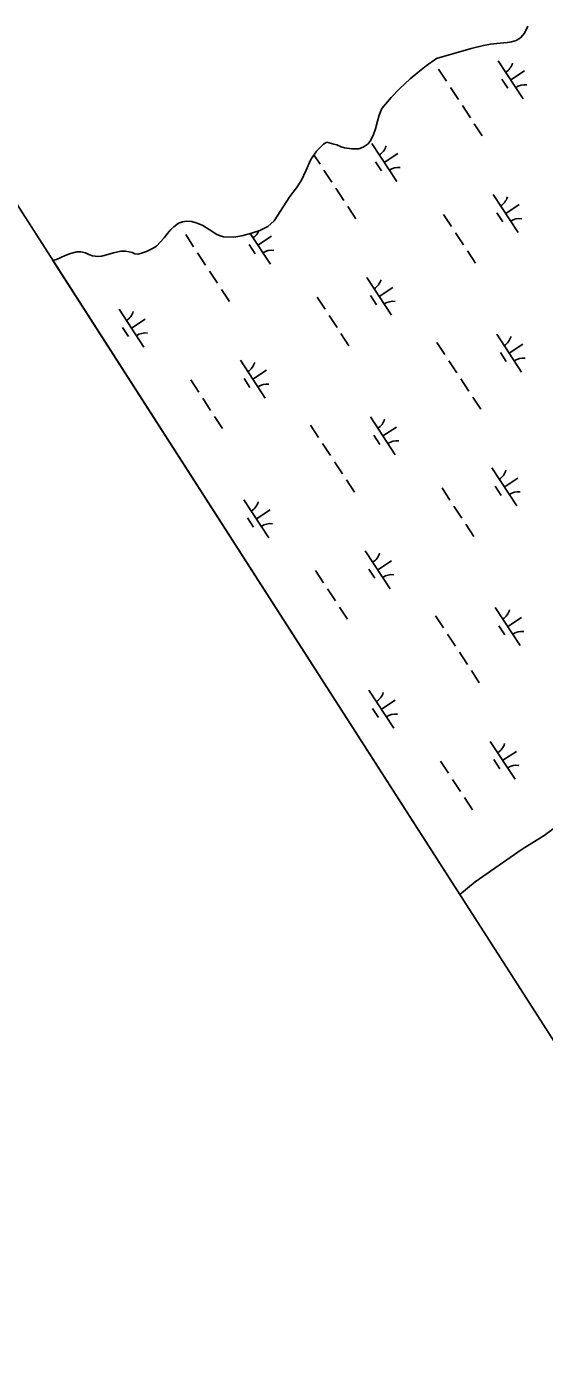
# Model space of a CAD drawing. Extents: x 3945642 to 3966284, y 206476 to 228921.
# Drawn here: x 3950869 to 3951439, y 218632 to 220097 of the extents above; entities that cross this region are included whole.
import ezdxf

# ---------------------------------------------------------------- set-up
doc = ezdxf.new("R2010")
doc.units = 0
for name, color, linetype in [('V-GRID-FRAM', 7, 'Continuous'), ('V-TOPO-SHOR', 7, 'Continuous'), ('V-WETL-SWMP', 7, 'Continuous')]:
    doc.layers.add(name, color=color, linetype=linetype)

msp = doc.modelspace()

# ---------------------------------------------------------------- linework, layer by layer
at = {"layer": 'V-GRID-FRAM'}
msp.add_lwpolyline([(3956475, 226502.1), (3964764.2, 213849), (3957669.1, 209282.6), (3949512, 222000.5), (3956475, 226502.1)], dxfattribs=at)
at = {"layer": 'V-TOPO-SHOR'}
msp.add_lwpolyline([(3951515.1, 219262.1), (3951438.9, 219205.9), (3951414.8, 219190.8), (3951363.1, 219154.7), (3951346.1, 219141)], dxfattribs=at)
at = {"layer": 'V-WETL-SWMP'}
for p, q in [((3951413, 220084.5), (3951417.4, 220089.4)), ((3951417.4, 220089.4), (3951421.1, 220097.2)), ((3951320.4, 220061.7), (3951358.9, 220072.7)), ((3951358.9, 220072.7), (3951372.3, 220076.1)), ((3951372.3, 220076.1), (3951379.9, 220077.3)), ((3951379.9, 220077.3), (3951390.7, 220078.5)), ((3951390.7, 220078.5), (3951398.7, 220079.2)), ((3951398.7, 220079.2), (3951403.2, 220080)), ((3951403.2, 220080), (3951408.3, 220081.4)), ((3951408.3, 220081.4), (3951413, 220084.5)), ((3951309.3, 220053.5), (3951320.4, 220061.7)), ((3951388.5, 220059.1), (3951415.9, 220017.3)), ((3951291.6, 220039.3), (3951300.1, 220046.2)), ((3951300.1, 220046.2), (3951309.3, 220053.5)), ((3951322.7, 220050), (3951331.5, 220036.6)), ((3951402.2, 220038.2), (3951417.3, 220048.1)), ((3951270.7, 220018.7), (3951279.7, 220028.3)), ((3951279.7, 220028.3), (3951291.6, 220039.3)), ((3951335.9, 220029.9), (3951344.7, 220016.5)), ((3951392.5, 220039), (3951399.1, 220028.9)), ((3951260.3, 220006.5), (3951270.7, 220018.7)), ((3951255.5, 219992.5), (3951257.4, 219999.2)), ((3951257.4, 219999.2), (3951260.3, 220006.5)), ((3951349, 220009.8), (3951357.8, 219996.4)), ((3951251.2, 219978), (3951253.3, 219984.2)), ((3951253.3, 219984.2), (3951255.5, 219992.5)), ((3951362.2, 219989.8), (3951371, 219976.4)), ((3951196.2, 219967.3), (3951200, 219969.5)), ((3951200, 219969.5), (3951207.6, 219967.4)), ((3951245.3, 219967.7), (3951248.3, 219971.8)), ((3951248.3, 219971.8), (3951251.2, 219978)), ((3951182.1, 219950.5), (3951188.6, 219959.6)), ((3951185.7, 219955.6), (3951192.4, 219945.4)), ((3951188.6, 219959.6), (3951196.2, 219967.3)), ((3951207.6, 219967.4), (3951210.9, 219966.4)), ((3951210.9, 219966.4), (3951215.7, 219964.5)), ((3951215.7, 219964.5), (3951219.2, 219963.3)), ((3951219.2, 219963.3), (3951227.2, 219962)), ((3951227.2, 219962), (3951235.1, 219962.3)), ((3951235.1, 219962.3), (3951239.7, 219964)), ((3951239.7, 219964), (3951245.3, 219967.7)), ((3951249.4, 219968), (3951276.8, 219926.1)), ((3951263.1, 219947), (3951278.1, 219956.9)), ((3951176.6, 219938.1), (3951182.1, 219950.5)), ((3951253.3, 219947.8), (3951259.9, 219937.8)), ((3951166.5, 219919.3), (3951171.8, 219927.6)), ((3951171.8, 219927.6), (3951176.6, 219938.1)), ((3951196.7, 219938.8), (3951205.5, 219925.4)), ((3951159, 219909.6), (3951166.5, 219919.3)), ((3951209.9, 219918.7), (3951218.7, 219905.3)), ((3951383, 219911.7), (3951410.4, 219869.9)), ((3951141.9, 219882.8), (3951159, 219909.6)), ((3951223.1, 219898.6), (3951231.8, 219885.2)), ((3951396.7, 219890.8), (3951411.7, 219900.7)), ((3951036.4, 219880.2), (3951040.8, 219881.9)), ((3951040.8, 219881.9), (3951045.3, 219882.6)), ((3951045.3, 219882.6), (3951051.3, 219882)), ((3951051.3, 219882), (3951057.2, 219880.2)), ((3951134.9, 219876.8), (3951141.9, 219882.8)), ((3951328.3, 219889.9), (3951337.1, 219876.5)), ((3951386.9, 219891.6), (3951393.5, 219881.6)), ((3951020.8, 219864.2), (3951024.4, 219868.8)), ((3951024.4, 219868.8), (3951028.3, 219873.2)), ((3951028.3, 219873.2), (3951031.5, 219876.4)), ((3951031.5, 219876.4), (3951036.4, 219880.2)), ((3951044.5, 219867.7), (3951053.2, 219854.3)), ((3951057.2, 219880.2), (3951063.4, 219877.8)), ((3951063.4, 219877.8), (3951067.5, 219875.2)), ((3951067.5, 219875.2), (3951073.1, 219871.6)), ((3951073.1, 219871.6), (3951078, 219868.3)), ((3951078, 219868.3), (3951082.3, 219866.3)), ((3951082.3, 219866.3), (3951086.2, 219865.1)), ((3951097.3, 219864.8), (3951106.4, 219866.4)), ((3951106.4, 219866.4), (3951117, 219869.4)), ((3951115.4, 219869), (3951137.7, 219835)), ((3951117, 219869.4), (3951126, 219872.3)), ((3951126, 219872.3), (3951134.9, 219876.8)), ((3951341.4, 219869.8), (3951350.2, 219856.4)), ((3951001.3, 219849.2), (3951008, 219852.4)), ((3951008, 219852.4), (3951012.5, 219854.9)), ((3951012.5, 219854.9), (3951020.8, 219864.2)), ((3951086.2, 219865.1), (3951097.3, 219864.8)), ((3951114.2, 219856.7), (3951120.8, 219846.6)), ((3951124, 219855.9), (3951139, 219865.8)), ((3950898.4, 219839), (3950902.4, 219840.4)), ((3951346.1, 219141), (3950898.4, 219839)), ((3950902.4, 219840.4), (3950911.9, 219844.6)), ((3950911.9, 219844.6), (3950917.6, 219847)), ((3950917.6, 219847), (3950924.8, 219848.8)), ((3950924.8, 219848.8), (3950929.2, 219848.8)), ((3950929.2, 219848.8), (3950934.3, 219847.7)), ((3950934.3, 219847.7), (3950937.9, 219845.9)), ((3950937.9, 219845.9), (3950941.9, 219844.4)), ((3950941.9, 219844.4), (3950947.9, 219843.7)), ((3950947.9, 219843.7), (3950952, 219843.9)), ((3950952, 219843.9), (3950958.9, 219845.8)), ((3950958.9, 219845.8), (3950965.2, 219847.5)), ((3950965.2, 219847.5), (3950973.1, 219849.4)), ((3950973.1, 219849.4), (3950978.2, 219849.6)), ((3950978.2, 219849.6), (3950982.4, 219848.9)), ((3950982.4, 219848.9), (3950985.4, 219847.9)), ((3950985.4, 219847.9), (3950988.4, 219846.7)), ((3950988.4, 219846.7), (3950991.9, 219846.2)), ((3950991.9, 219846.2), (3950996, 219847.2)), ((3950996, 219847.2), (3951001.3, 219849.2)), ((3951057.6, 219847.6), (3951066.4, 219834.2)), ((3951354.6, 219849.7), (3951363.4, 219836.4)), ((3951070.8, 219827.5), (3951079.5, 219814.1)), ((3951243.8, 219820.6), (3951271.2, 219778.8)), ((3951257.5, 219799.7), (3951272.6, 219809.5)), ((3951083.9, 219807.4), (3951092.7, 219794.1)), ((3951189.1, 219798.7), (3951197.9, 219785.4)), ((3951247.8, 219800.5), (3951254.4, 219790.4)), ((3950971.1, 219785.6), (3950998.5, 219743.8)), ((3951202.3, 219778.7), (3951211.1, 219765.3)), ((3950975.1, 219765.5), (3950981.6, 219755.5)), ((3950984.8, 219764.7), (3950999.9, 219774.6)), ((3951215.4, 219758.6), (3951224.2, 219745.2)), ((3951386.9, 219758), (3951414.3, 219716.2)), ((3951321.1, 219748.9), (3951329.9, 219735.5)), ((3951390.9, 219737.9), (3951397.4, 219727.9)), ((3951400.6, 219737.1), (3951415.7, 219747)), ((3951104.7, 219729.4), (3951132.1, 219687.6)), ((3951334.3, 219728.8), (3951343, 219715.4)), ((3951050, 219707.6), (3951058.8, 219694.2)), ((3951108.7, 219709.3), (3951115.2, 219699.3)), ((3951118.4, 219708.5), (3951133.5, 219718.4)), ((3951347.4, 219708.8), (3951356.2, 219695.4)), ((3951063.2, 219687.5), (3951071.9, 219674.1)), ((3951360.6, 219688.7), (3951369.3, 219675.3)), ((3951076.3, 219667.4), (3951085.1, 219654.1)), ((3951247.8, 219666.9), (3951275.2, 219625.1)), ((3951182, 219657.8), (3951190.7, 219644.4)), ((3951251.7, 219646.8), (3951258.3, 219636.7)), ((3951261.5, 219646), (3951276.5, 219655.8)), ((3951195.1, 219637.7), (3951203.9, 219624.3)), ((3951208.3, 219617.6), (3951217.1, 219604.2)), ((3951381.4, 219610.7), (3951408.8, 219568.8)), ((3951221.4, 219597.5), (3951230.2, 219584.1)), ((3951326.7, 219588.8), (3951335.4, 219575.4)), ((3951385.3, 219590.5), (3951391.9, 219580.5)), ((3951395.1, 219589.7), (3951410.1, 219599.6)), ((3951108.6, 219575.7), (3951136, 219533.9)), ((3951122.3, 219554.8), (3951137.4, 219564.7)), ((3951339.8, 219568.7), (3951348.6, 219555.4)), ((3951112.6, 219555.6), (3951119.2, 219545.6)), ((3951353, 219548.7), (3951361.7, 219535.3)), ((3951242.2, 219519.5), (3951269.6, 219477.7)), ((3951255.9, 219498.6), (3951271, 219508.5)), ((3951187.5, 219497.7), (3951196.3, 219484.3)), ((3951246.2, 219499.4), (3951252.8, 219489.3)), ((3951200.7, 219477.6), (3951209.4, 219464.2)), ((3951213.8, 219457.5), (3951222.6, 219444.1)), ((3951385.3, 219457), (3951412.7, 219415.1)), ((3951319.5, 219447.8), (3951328.3, 219434.5)), ((3951399, 219436.1), (3951414.1, 219445.9)), ((3951332.7, 219427.8), (3951341.4, 219414.4)), ((3951389.3, 219436.8), (3951395.8, 219426.8)), ((3951345.8, 219407.7), (3951354.6, 219394.3)), ((3951359, 219387.6), (3951367.7, 219374.2)), ((3951246.2, 219365.8), (3951273.6, 219324)), ((3951259.9, 219344.9), (3951274.9, 219354.8)), ((3951250.1, 219345.7), (3951256.7, 219335.7)), ((3951379.7, 219309.6), (3951407.1, 219267.8)), ((3951393.4, 219288.7), (3951408.5, 219298.5)), ((3951325, 219287.7), (3951333.8, 219274.4)), ((3951383.7, 219289.5), (3951390.3, 219279.4)), ((3951338.2, 219267.7), (3951347, 219254.3)), ((3951515.1, 219262.1), (3951438.9, 219205.9)), ((3951351.4, 219247.6), (3951360.1, 219234.2)), ((3951438.9, 219205.9), (3951414.8, 219190.8)), ((3951414.8, 219190.8), (3951363.1, 219154.7)), ((3951363.1, 219154.7), (3951346.1, 219141))]:
    msp.add_line(p, q, dxfattribs=at)
for centre, start, end in [((3951387.3, 220061.4), 302.4575, 344.0011), ((3951417.6, 220015.2), 82.4574, 124.0011), ((3951248.2, 219970.3), 302.4575, 344.0011), ((3951278.4, 219924.1), 82.4574, 124.0011), ((3951381.7, 219914), 302.4575, 344.0011), ((3951412, 219867.8), 82.4574, 124.0011), ((3951109, 219879.1), 302.4575, 336.091), ((3951139.3, 219832.9), 82.4574, 124.0011), ((3951242.6, 219822.9), 302.4575, 344.0011), ((3951272.9, 219776.7), 82.4574, 124.0011), ((3950969.9, 219788), 302.4575, 344.0011), ((3951000.1, 219741.8), 82.4574, 124.0011), ((3951385.7, 219760.4), 302.4575, 344.0011), ((3951103.5, 219731.7), 302.4575, 344.0011), ((3951415.9, 219714.1), 82.4574, 124.0011), ((3951133.7, 219685.5), 82.4574, 124.0011), ((3951246.5, 219669.2), 302.4575, 344.0011), ((3951276.8, 219623), 82.4574, 124.0011), ((3951380.1, 219613), 302.4575, 344.0011), ((3951410.4, 219566.8), 82.4574, 124.0011), ((3951107.4, 219578.1), 302.4575, 344.0011), ((3951137.7, 219531.8), 82.4574, 124.0011), ((3951241, 219521.8), 302.4575, 344.0011), ((3951271.3, 219475.6), 82.4574, 124.0011), ((3951384.1, 219459.3), 302.4575, 344.0011), ((3951414.3, 219413.1), 82.4574, 124.0011), ((3951244.9, 219368.1), 302.4575, 344.0011), ((3951275.2, 219321.9), 82.4574, 124.0011), ((3951378.5, 219311.9), 302.4575, 344.0011), ((3951408.8, 219265.7), 82.4574, 124.0011)]:
    msp.add_arc(centre, 17.6, start, end, dxfattribs=at)

doc.saveas('drawing.dxf')
